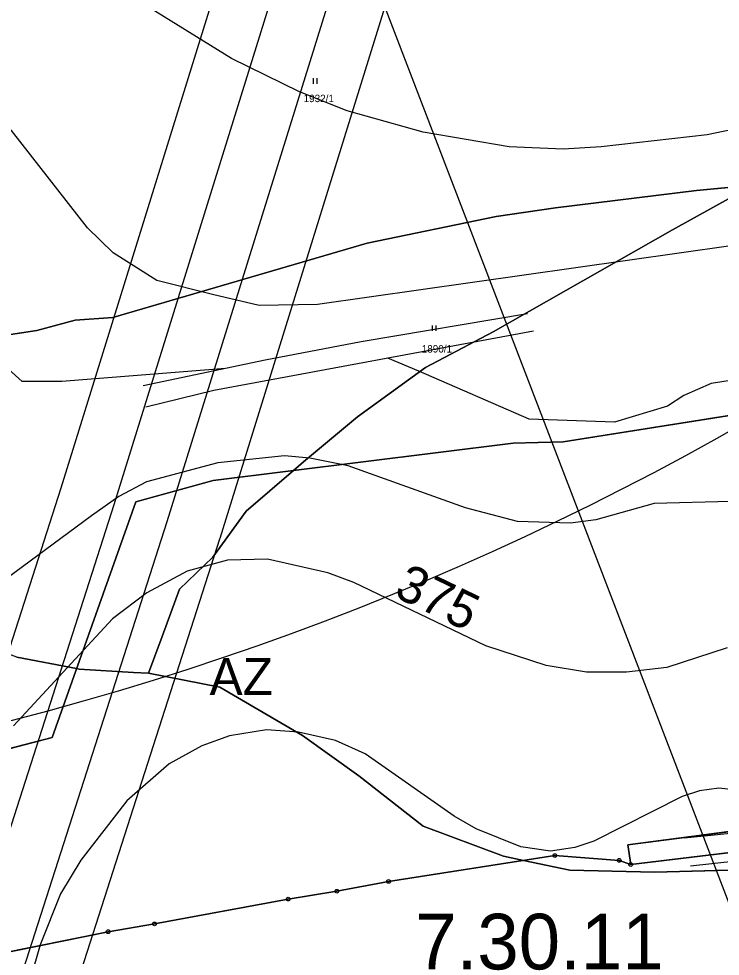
# Model space of a CAD drawing. Extents: x -706130 to -698555, y -971544 to -967260.
# Drawn here: x -703963.8 to -703774.7, y -970617.2 to -970364.4 of the extents above; entities that cross this region are included whole.
import ezdxf

# ---------------------------------------------------------------- set-up
doc = ezdxf.new("R2010")
doc.units = 0
for name, color, linetype in [('Archeologická naleziště S', 7, 'Continuous'), ('BPEJ hranice S', 7, 'Continuous'), ('BPEJ I-II trida ochrany S', 7, 'Continuous'), ('BPEJ kód', 7, 'Continuous'), ('Docházková izochrona - VLAK N', 7, 'Continuous'), ('Elektro VVN nadzemní 110 S', 7, 'Continuous'), ('KN_Hranice_parcel', 7, 'Continuous'), ('KN_Parcelni cisla', 7, 'Continuous'), ('KN_Polygon parcely', 7, 'Continuous'), ('KN_POZEMKY_14_OSTATNI PLOCHA', 7, 'Continuous'), ('KN_POZEMKY_2_ORNA PUDA', 7, 'Continuous'), ('KN_POZEMKY_7_TTP', 7, 'Continuous'), ('KN_VYUZITI_17_ostatni plocha_ostatni komunikace', 7, 'Continuous'), ('KN_Značky bodu BP', 7, 'Continuous'), ('KN_Značky kultur', 7, 'Continuous'), ('OP ELE VN_VVN_trafostanice', 7, 'Continuous'), ('OP lesa 30 m', 7, 'Continuous'), ('Plochy smíšené nezastavěného území všeobecné S', 7, 'Continuous'), ('Plochy zemědělské všeobecné CELEK S', 7, 'Continuous'), ('Regulační bloky v krajině S', 7, 'Continuous'), ('Regulační kódy v krajině S', 7, 'Continuous'), ('VÝŠKOPIS_vrstevnice doplňková', 7, 'Continuous'), ('VÝŠKOPIS_vrstevnice hlavní', 7, 'Continuous'), ('VÝŠKOPIS_vrstevnice výška', 7, 'Continuous'), ('VÝŠKOPIS_vrstevnice zesílená', 7, 'Continuous')]:
    doc.layers.add(name, color=color, linetype=linetype)

msp = doc.modelspace()

# ---------------------------------------------------------------- linework, layer by layer
at = {"layer": 'Archeologická naleziště S'}
msp.add_lwpolyline([(-703408.7, -970993.88), (-703586.12, -970875.94), (-703659.44, -970897.19), (-703878.38, -970326.38), (-703591.19, -970210.38), (-703362.81, -970550.62), (-703335.44, -970886.44), (-703375.42, -970994.48)], dxfattribs=at)
at = {"layer": 'BPEJ hranice S'}
for points in [[(-703765.83, -970409.22), (-703787.56, -970421.29), (-703835.89, -970448.82), (-703854.16, -970458.42), (-703872.44, -970471.75), (-703886.99, -970483.83), (-703889.77, -970486.22), (-703902.48, -970497.15), (-703911.46, -970509.55), (-703920.45, -970518.22), (-703925.14, -970530.93), (-703928.81, -970540.84), (-703932.88, -970540.61), (-703947.5, -970539.75), (-703948.19, -970539.62), (-703964.3, -970536.5), (-703994.66, -970525.11), (-704020.13, -970519.15), (-704027.88, -970517.99), (-704056.45, -970513.73), (-704078.13, -970511.01), (-704100.89, -970498)], [(-703751.83, -970593.43), (-703792.48, -970594.52), (-703815.24, -970593.98), (-703827.74, -970591.32), (-703833.13, -970590.18), (-703854.81, -970582.05), (-703872.16, -970568.49), (-703887.33, -970557.65), (-703909.56, -970544.63), (-703928.81, -970540.84), (-703925.14, -970530.93), (-703920.45, -970518.22), (-703911.46, -970509.55), (-703902.48, -970497.15), (-703889.77, -970486.22), (-703886.99, -970483.83), (-703872.44, -970471.75), (-703854.16, -970458.42), (-703835.89, -970448.82), (-703787.56, -970421.29), (-703765.83, -970409.22)], [(-703964.3, -970536.5), (-703948.19, -970539.62), (-703947.5, -970539.75), (-703932.88, -970540.61), (-703928.81, -970540.84), (-703909.56, -970544.63), (-703887.33, -970557.65), (-703872.16, -970568.49), (-703854.81, -970582.05), (-703833.13, -970590.18), (-703827.74, -970591.32), (-703815.24, -970593.98), (-703792.48, -970594.52), (-703751.83, -970593.43)]]:
    msp.add_lwpolyline(points, dxfattribs=at)
at = {"layer": 'BPEJ I-II trida ochrany S'}
for p, q in [((-703928.81, -970540.84), (-703932.88, -970540.61)), ((-703909.56, -970544.63), (-703928.81, -970540.84)), ((-703887.33, -970557.65), (-703909.56, -970544.63)), ((-703827.74, -970591.32), (-703833.13, -970590.18)), ((-703827.74, -970591.32), (-703827.74, -970591.32)), ((-703751.83, -970593.43), (-703792.48, -970594.52))]:
    msp.add_line(p, q, dxfattribs=at)
for points in [[(-703948.19, -970539.62), (-703948.19, -970539.62), (-703964.3, -970536.5), (-703994.66, -970525.11)], [(-703932.88, -970540.61), (-703947.5, -970539.75), (-703948.19, -970539.62)], [(-703833.13, -970590.18), (-703854.81, -970582.05), (-703872.16, -970568.49), (-703887.33, -970557.65)], [(-703792.48, -970594.52), (-703815.24, -970593.98), (-703827.74, -970591.32)]]:
    msp.add_lwpolyline(points, dxfattribs=at)
at = {"layer": 'Docházková izochrona - VLAK N'}
msp.add_circle((-704165.45, -969778.77), 800, dxfattribs=at)
at = {"layer": 'Elektro VVN nadzemní 110 S'}
for points in [[(-700677.68, -968389.53), (-700720.3, -968520.31), (-700885.11, -968619.17), (-701029.75, -968695.32), (-701213.15, -968797.17), (-701387.47, -968896.72), (-701622.95, -968906.84), (-701850.91, -968917.01), (-702086.18, -968927.59), (-702287, -968936.09), (-702541.24, -968947.7), (-702750.65, -968956.72), (-702961.96, -969032.29), (-703136.1, -969256.65), (-703287.02, -969447.51), (-703413.53, -969614.39), (-703545.7, -969788.25), (-703681.76, -969967.4), (-703806.77, -970129.36), (-703869.25, -970324.03), (-703923.83, -970499.99), (-703982.93, -970684.04), (-704154.48, -970835.91), (-704335.28, -970994.23)], [(-701037.45, -968682.44), (-701220.87, -968784.31), (-701391.86, -968881.84), (-701623.29, -968891.84), (-701851.27, -968902.01), (-702086.7, -968912.6), (-702287.46, -968921.09), (-702541.56, -968932.7), (-702753.57, -968941.78), (-702971.28, -969019.79), (-703148, -969247.53), (-703298.94, -969438.41), (-703425.51, -969605.35), (-703557.68, -969779.23), (-703693.68, -969958.3), (-703820.28, -970122.34), (-703883.55, -970319.51), (-703938.11, -970495.43), (-703995.91, -970675.44), (-704164.34, -970824.61), (-704345.28, -970983.05), (-704345.55, -970983.3)]]:
    msp.add_lwpolyline(points, dxfattribs=at)
at = {"layer": 'KN_Hranice_parcel'}
for p, q in [((-703798.86, -970592.43), (-703721.49, -970583.09)), ((-703801.94, -970591.31), (-703798.86, -970592.43)), ((-703996, -970622.02), (-703939.69, -970610.55))]:
    msp.add_line(p, q, dxfattribs=at)
for points in [[(-703727.07, -970403.05), (-703763.94, -970409.03), (-703781.1, -970410.72), (-703819.16, -970415.35), (-703835.12, -970417.7), (-703869.86, -970424.84), (-703938.43, -970444.92), (-703948.54, -970445.65), (-703958.88, -970448.46), (-704021.52, -970457.99)], [(-703601.59, -970446.31), (-703650.49, -970452.38), (-703705.99, -970461.1), (-703719.74, -970461.45), (-703751.78, -970468.09), (-703817.03, -970478.47), (-703830.51, -970478.8), (-703911.35, -970488.92), (-703932.24, -970494.67), (-703954.77, -970558.17), (-703987.44, -970566.67), (-703997.99, -970568.7), (-703996, -970622.02)], [(-703798.86, -970592.43), (-703799.64, -970587.13), (-703756.58, -970581.51), (-703724.97, -970578.83), (-703705.45, -970575.79), (-703692.56, -970574.52), (-703615.96, -970571.04), (-703601.48, -970571.41)], [(-703939.69, -970610.55), (-703927.21, -970608.46), (-703891.19, -970601.77), (-703878.05, -970599.64), (-703864.09, -970596.98), (-703819.3, -970590.01), (-703801.94, -970591.31)]]:
    msp.add_lwpolyline(points, dxfattribs=at)
at = {"layer": 'KN_Polygon parcely'}
for points in [[(-703745.69, -970325.55), (-703799.81, -970318.76), (-703832.11, -970306.19), (-703836.12, -970303.81), (-703867.44, -970311.2), (-703907.58, -970333.06), (-703958.41, -970348.31), (-703977.64, -970352.14), (-704054.81, -970362.83), (-704047.91, -970462.01), (-704021.52, -970457.99), (-703958.88, -970448.46), (-703948.54, -970445.65), (-703938.43, -970444.92), (-703869.86, -970424.84), (-703835.12, -970417.7), (-703819.16, -970415.35), (-703781.1, -970410.72), (-703763.94, -970409.03)], [(-703763.94, -970409.03), (-703781.1, -970410.72), (-703819.16, -970415.35), (-703835.12, -970417.7), (-703869.86, -970424.84), (-703938.43, -970444.92), (-703948.54, -970445.65), (-703958.88, -970448.46), (-704021.52, -970457.99), (-704033.69, -970572.84), (-704024.67, -970626.33)], [(-703751.78, -970468.09), (-703817.03, -970478.47), (-703830.51, -970478.8), (-703911.35, -970488.92), (-703932.24, -970494.67), (-703954.77, -970558.17), (-703987.44, -970566.67), (-703997.99, -970568.7), (-703996, -970622.02), (-703939.69, -970610.55), (-703927.21, -970608.46), (-703891.19, -970601.77), (-703878.05, -970599.64), (-703864.09, -970596.98), (-703819.3, -970590.01), (-703801.94, -970591.31), (-703798.86, -970592.43), (-703799.64, -970587.13), (-703756.58, -970581.51)], [(-703996, -970622.02), (-703997.99, -970568.7), (-703987.44, -970566.67), (-703954.77, -970558.17), (-703932.24, -970494.67), (-703911.35, -970488.92), (-703830.51, -970478.8), (-703817.03, -970478.47), (-703751.78, -970468.09)], [(-703472.33, -970642.48), (-703487.91, -970603.31), (-703496.74, -970590.39), (-703505.32, -970588.09), (-703535.66, -970584.34), (-703563.16, -970576.96), (-703616.81, -970575.11), (-703633.14, -970576.75), (-703694.66, -970579.09), (-703721.49, -970583.09), (-703798.86, -970592.43), (-703801.94, -970591.31), (-703819.3, -970590.01), (-703864.09, -970596.98), (-703878.05, -970599.64), (-703891.19, -970601.77), (-703927.21, -970608.46), (-703939.69, -970610.55), (-703996, -970622.02)]]:
    msp.add_lwpolyline(points, dxfattribs=at)
msp.add_lwpolyline([(-703616.81, -970575.11), (-703563.16, -970576.96), (-703535.66, -970584.34), (-703505.32, -970588.09), (-703496.74, -970590.39), (-703433.43, -970606.34), (-703435.9, -970600.45), (-703465, -970593.5), (-703483.82, -970588.95), (-703490.51, -970587.15), (-703506.01, -970582.94), (-703534.31, -970579.01), (-703561.55, -970572.22), (-703601.48, -970571.41), (-703615.96, -970571.04), (-703692.56, -970574.52), (-703705.45, -970575.79), (-703724.97, -970578.83), (-703756.58, -970581.51), (-703799.64, -970587.13), (-703798.86, -970592.43), (-703721.49, -970583.09), (-703694.66, -970579.09), (-703633.14, -970576.75)], close=True, dxfattribs=at)
at = {"layer": 'KN_POZEMKY_14_OSTATNI PLOCHA'}
for p, q in [((-703799.64, -970587.13), (-703756.58, -970581.51)), ((-703721.49, -970583.09), (-703798.86, -970592.43)), ((-703798.86, -970592.43), (-703799.64, -970587.13))]:
    msp.add_line(p, q, dxfattribs=at)
at = {"layer": 'KN_POZEMKY_2_ORNA PUDA'}
for p, q in [((-703817.03, -970478.47), (-703751.78, -970468.09)), ((-703911.35, -970488.92), (-703830.51, -970478.8)), ((-703830.51, -970478.8), (-703817.03, -970478.47)), ((-703932.24, -970494.67), (-703911.35, -970488.92)), ((-703954.77, -970558.17), (-703932.24, -970494.67)), ((-703987.44, -970566.67), (-703954.77, -970558.17)), ((-703756.58, -970581.51), (-703799.64, -970587.13)), ((-703798.86, -970592.43), (-703721.49, -970583.09)), ((-703799.64, -970587.13), (-703798.86, -970592.43)), ((-703819.3, -970590.01), (-703864.09, -970596.98)), ((-703864.09, -970596.98), (-703819.3, -970590.01)), ((-703801.94, -970591.31), (-703819.3, -970590.01)), ((-703819.3, -970590.01), (-703801.94, -970591.31)), ((-703798.86, -970592.43), (-703801.94, -970591.31)), ((-703801.94, -970591.31), (-703798.86, -970592.43)), ((-703864.09, -970596.98), (-703878.05, -970599.64)), ((-703878.05, -970599.64), (-703864.09, -970596.98)), ((-703878.05, -970599.64), (-703891.19, -970601.77)), ((-703891.19, -970601.77), (-703878.05, -970599.64)), ((-703891.19, -970601.77), (-703927.21, -970608.46)), ((-703927.21, -970608.46), (-703891.19, -970601.77)), ((-703927.21, -970608.46), (-703939.69, -970610.55)), ((-703939.69, -970610.55), (-703927.21, -970608.46)), ((-703939.69, -970610.55), (-703996, -970622.02)), ((-703996, -970622.02), (-703939.69, -970610.55))]:
    msp.add_line(p, q, dxfattribs=at)
at = {"layer": 'KN_POZEMKY_7_TTP'}
for p, q in [((-703781.1, -970410.72), (-703763.94, -970409.03)), ((-703763.94, -970409.03), (-703781.1, -970410.72)), ((-703819.16, -970415.35), (-703781.1, -970410.72)), ((-703781.1, -970410.72), (-703819.16, -970415.35)), ((-703835.12, -970417.7), (-703819.16, -970415.35)), ((-703819.16, -970415.35), (-703835.12, -970417.7)), ((-703869.86, -970424.84), (-703835.12, -970417.7)), ((-703835.12, -970417.7), (-703869.86, -970424.84)), ((-703938.43, -970444.92), (-703869.86, -970424.84)), ((-703869.86, -970424.84), (-703938.43, -970444.92)), ((-703958.88, -970448.46), (-703948.54, -970445.65)), ((-703948.54, -970445.65), (-703958.88, -970448.46)), ((-703948.54, -970445.65), (-703938.43, -970444.92)), ((-703938.43, -970444.92), (-703948.54, -970445.65)), ((-704021.52, -970457.99), (-703958.88, -970448.46)), ((-703958.88, -970448.46), (-704021.52, -970457.99)), ((-703751.78, -970468.09), (-703817.03, -970478.47)), ((-703830.51, -970478.8), (-703911.35, -970488.92)), ((-703817.03, -970478.47), (-703830.51, -970478.8)), ((-703911.35, -970488.92), (-703932.24, -970494.67)), ((-703932.24, -970494.67), (-703954.77, -970558.17)), ((-703954.77, -970558.17), (-703987.44, -970566.67))]:
    msp.add_line(p, q, dxfattribs=at)
at = {"layer": 'KN_VYUZITI_17_ostatni plocha_ostatni komunikace'}
for p, q in [((-703799.64, -970587.13), (-703756.58, -970581.51)), ((-703721.49, -970583.09), (-703798.86, -970592.43)), ((-703798.86, -970592.43), (-703799.64, -970587.13))]:
    msp.add_line(p, q, dxfattribs=at)
at = {"layer": 'KN_Značky bodu BP'}
for centre, radius in [((-703819.3, -970590.01), 0.5), ((-703819.3, -970590.01), 0.0303), ((-703801.94, -970591.31), 0.5), ((-703801.94, -970591.31), 0.0303), ((-703798.86, -970592.43), 0.5), ((-703798.86, -970592.43), 0.0303), ((-703864.09, -970596.98), 0.5), ((-703864.09, -970596.98), 0.0303), ((-703878.05, -970599.64), 0.5), ((-703878.05, -970599.64), 0.0303), ((-703891.19, -970601.77), 0.5), ((-703891.19, -970601.77), 0.0303), ((-703939.69, -970610.55), 0.5), ((-703927.21, -970608.46), 0.5), ((-703927.21, -970608.46), 0.0303), ((-703939.69, -970610.55), 0.0303)]:
    msp.add_circle(centre, radius, dxfattribs=at)
at = {"layer": 'KN_Značky kultur'}
for p, q in [((-703884.35, -970381.91), (-703884.35, -970380.41)), ((-703883.35, -970381.91), (-703883.35, -970380.41)), ((-703852.27, -970448.56), (-703852.27, -970447.06)), ((-703851.27, -970448.56), (-703851.27, -970447.06))]:
    msp.add_line(p, q, dxfattribs=at)
at = {"layer": 'OP ELE VN_VVN_trafostanice'}
for points in [[(-703452.4, -969615.95), (-703569.62, -969770.15), (-703569.63, -969770.16), (-703705.59, -969949.17), (-703832.15, -970113.17), (-703832.18, -970113.21), (-703832.75, -970114), (-703833.27, -970114.84), (-703833.73, -970115.7), (-703834.13, -970116.6), (-703834.48, -970117.51), (-703834.56, -970117.75), (-703897.84, -970314.93), (-703897.88, -970315.07), (-703952.42, -970490.91), (-704008.94, -970666.94), (-704174.25, -970813.35), (-704355.23, -970971.82)], [(-704325.46, -971005.57), (-704144.6, -970847.2), (-704144.59, -970847.19), (-704144.54, -970847.15), (-703972.98, -970695.27), (-703972.32, -970694.64), (-703971.65, -970693.93), (-703971.03, -970693.17), (-703970.45, -970692.37), (-703969.94, -970691.54), (-703969.47, -970690.67), (-703969.07, -970689.78), (-703968.72, -970688.86), (-703968.64, -970688.62), (-703909.54, -970504.58), (-703909.5, -970504.43), (-703854.94, -970328.54), (-703793.29, -970136.45), (-703669.88, -969976.56), (-703669.86, -969976.53), (-703669.81, -969976.47), (-703533.76, -969797.33), (-703443.28, -969678.3)]]:
    msp.add_lwpolyline(points, dxfattribs=at)
at = {"layer": 'OP lesa 30 m'}
msp.add_arc((-703746.36, -970633.99), 30, 115.4455, 183.1573, dxfattribs=at)
at = {"layer": 'Plochy smíšené nezastavěného území všeobecné S'}
for points in [[(-703798.86, -970592.43), (-703721.49, -970583.09), (-703694.66, -970579.09), (-703633.14, -970576.75)], [(-703756.58, -970581.51), (-703799.64, -970587.13), (-703798.86, -970592.43)]]:
    msp.add_lwpolyline(points, dxfattribs=at)
at = {"layer": 'Plochy zemědělské všeobecné CELEK S'}
for p, q in [((-703799.64, -970587.13), (-703756.58, -970581.51)), ((-703721.49, -970583.09), (-703798.86, -970592.43)), ((-703798.86, -970592.43), (-703799.64, -970587.13))]:
    msp.add_line(p, q, dxfattribs=at)
at = {"layer": 'Regulační bloky v krajině S'}
for p, q in [((-703799.64, -970587.13), (-703756.58, -970581.51)), ((-703721.49, -970583.09), (-703798.86, -970592.43)), ((-703798.86, -970592.43), (-703799.64, -970587.13))]:
    msp.add_line(p, q, dxfattribs=at)
for points in [[(-703798.86, -970592.43), (-703721.49, -970583.09), (-703694.66, -970579.09), (-703633.14, -970576.75)], [(-703756.58, -970581.51), (-703799.64, -970587.13), (-703798.86, -970592.43)]]:
    msp.add_lwpolyline(points, dxfattribs=at)
at = {"layer": 'VÝŠKOPIS_vrstevnice doplňková'}
for points in [[(-703826.64, -970443.9), (-703871.48, -970451.48), (-703897.39, -970456.39), (-703930.21, -970463.35)], [(-703825.09, -970448.6), (-703911.17, -970464.59), (-703929.52, -970469.11)], [(-703784.45, -970585.22), (-703729.91, -970579.77), (-703709.56, -970577.89), (-703672.61, -970573.99), (-703643.56, -970570.12), (-703604.16, -970569.66)], [(-703600.53, -970579.68), (-703657.17, -970581.8), (-703698.22, -970583.62), (-703782.72, -970592.87)]]:
    msp.add_lwpolyline(points, dxfattribs=at)
at = {"layer": 'VÝŠKOPIS_vrstevnice hlavní'}
for points in [[(-703769.15, -970393.79), (-703778.28, -970395.64), (-703806.81, -970398.93), (-703817.08, -970399.5), (-703831.64, -970398.93), (-703854.75, -970394.93), (-703875.29, -970389.22), (-703888.13, -970384.09), (-703906.4, -970375.1), (-703928.37, -970361.55), (-703935.22, -970355.41), (-703945.06, -970343.57), (-703955.19, -970333.44), (-703960.61, -970329.87), (-703967.46, -970327.16), (-703976.59, -970324.74), (-703985.72, -970323.59), (-704008.55, -970323.45), (-704019.96, -970324.45), (-704105.73, -970329.74)], [(-703883.29, -970441.39), (-703898.97, -970441.68), (-703911.57, -970438.72), (-703926.52, -970434.98), (-703938.35, -970427.46), (-703945.2, -970420.75), (-703965.75, -970394.5), (-703976.59, -970382.38), (-703982.58, -970377.52), (-703992.57, -970371.96), (-704006.55, -970368.39), (-704019.68, -970367.97), (-704055.63, -970370.68), (-704074.46, -970370.82), (-704132.39, -970365.4)], [(-703908.01, -970458.64), (-703952.13, -970462.21), (-703962.81, -970462.21), (-703968.46, -970457.13), (-703978.16, -970432.02), (-703983.15, -970422.89), (-703988.43, -970415.9), (-703994.85, -970409.63), (-704002.84, -970404.49), (-704014.83, -970400.78), (-704021.39, -970400.07), (-704029.09, -970400.49), (-704039.37, -970402.06), (-704054.77, -970405.49), (-704064.47, -970406.63), (-704076.46, -970405.92), (-704082.45, -970404.77), (-704110.42, -970394.07)], [(-703743.99, -970421.64), (-703883.29, -970441.39)], [(-703769.72, -970461.56), (-703777.14, -970462.7), (-703784.56, -970465.98), (-703788.98, -970468.83), (-703803.25, -970473.11), (-703826.18, -970472.35), (-703855.91, -970459.39), (-703864.33, -970455.89)], [(-703772, -970494.51), (-703792.55, -970495.08), (-703808.24, -970499.51), (-703815.09, -970500.36), (-703829.35, -970499.94), (-703843.34, -970496.23), (-703875.01, -970484.96), (-703885.28, -970482.82), (-703892.13, -970482.24), (-703910.11, -970484.1), (-703929.37, -970489.24), (-703936.79, -970493.23), (-703944.2, -970498.37), (-703966.89, -970515.2), (-703972.03, -970516.49), (-703978.02, -970516.49), (-703981.73, -970515.34), (-703984.44, -970512.49), (-703986.86, -970507.93), (-703990.43, -970489.66), (-703992.85, -970466.84)], [(-703716.65, -970578.54), (-703775.14, -970571.84), (-703780.28, -970572.55), (-703784.98, -970574.12), (-703808.81, -970586.11), (-703813.95, -970587.82), (-703820.51, -970588.82), (-703828.5, -970587.68), (-703840.48, -970582.83), (-703846.47, -970579.4), (-703870.44, -970562.57), (-703878.43, -970559), (-703888.42, -970556.72), (-703896.98, -970556.15), (-703906.97, -970557.72), (-703914.39, -970560.43), (-703923.23, -970565.28), (-703934.65, -970575.27), (-703947.06, -970591.25), (-703952.48, -970600.38), (-703958.04, -970614.07), (-703960.61, -970623.2)]]:
    msp.add_lwpolyline(points, dxfattribs=at)
at = {"layer": 'VÝŠKOPIS_vrstevnice zesílená'}
msp.add_lwpolyline([(-703772.86, -970534.03), (-703789.12, -970539.31), (-703799.96, -970540.6), (-703810.81, -970540.6), (-703821.65, -970538.74), (-703837.91, -970533.46), (-703873.44, -970516.34), (-703880.43, -970513.77), (-703896.69, -970510.07), (-703907.54, -970510.35), (-703918.38, -970513.35), (-703929.22, -970519.2), (-703938.5, -970526.19), (-703965.18, -970555.01)], dxfattribs=at)

# ---------------------------------------------------------------- texts
at = {"layer": 'BPEJ kód'}
msp.add_text('7.30.11', height=15, dxfattribs=at).set_placement((-703856.92, -970620.72))
at = {"layer": 'KN_Parcelni cisla'}
for s, p in [('1932/1', (-703887, -970386.85)), ('1890/1', (-703855.17, -970454.37))]:
    msp.add_text(s, height=2, dxfattribs=at).set_placement(p)
at = {"layer": 'Regulační kódy v krajině S'}
msp.add_text('AZ', height=10, dxfattribs=at).set_placement((-703912.35, -970546.72))
at = {"layer": 'VÝŠKOPIS_vrstevnice výška'}
msp.add_text('375', height=10, rotation=334.2686, dxfattribs=at).set_placement((-703863.01, -970519.98))

doc.saveas('drawing.dxf')
